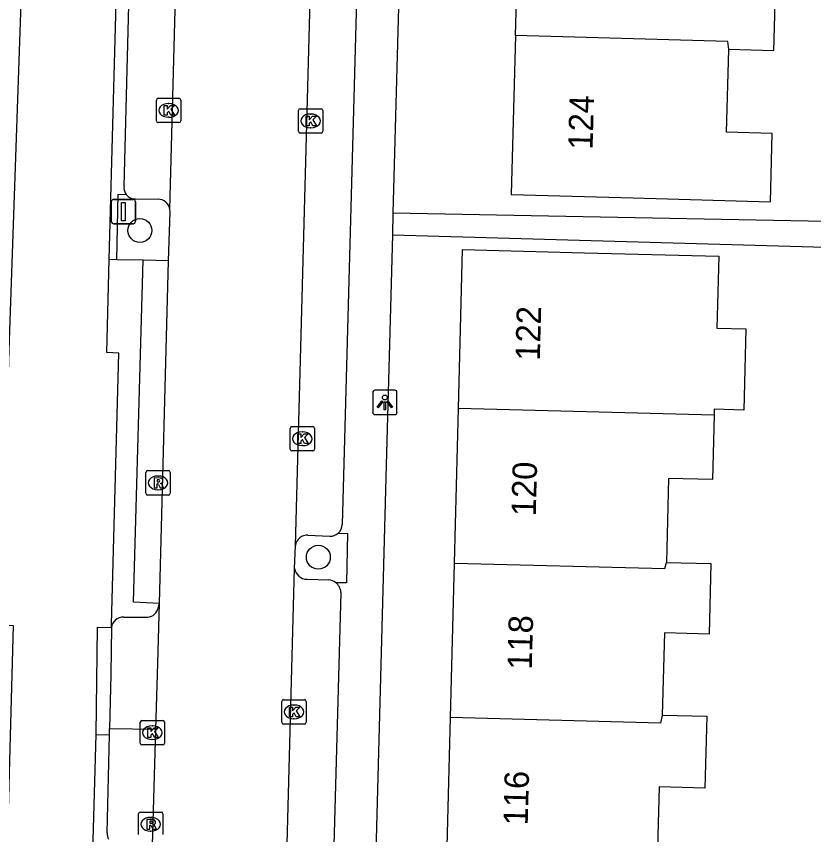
# Model space of a CAD drawing. Extents: x 162082 to 163393, y 388091 to 388632.
# Drawn here: x 162323.49 to 162356.13, y 388262.95 to 388296.46 of the extents above; entities that cross this region are included whole.
import ezdxf

# ---------------------------------------------------------------- set-up
doc = ezdxf.new("R2010")
doc.units = 0
for name, color, linetype in [('IMGEO_Berm_open', 7, 'Continuous'), ('IMGEO_Boom', 7, 'Continuous'), ('IMGEO_Fietspad_gesloten', 7, 'Continuous'), ('IMGEO_Kolk', 7, 'Continuous'), ('IMGEO_Lichtpunt', 7, 'Continuous'), ('IMGEO_Pand', 7, 'Continuous'), ('IMGEO_Pand_nummerreeks', 7, 'Continuous'), ('IMGEO_Parkeervlak_open', 7, 'Continuous'), ('IMGEO_Rijbaan_lokaal_gesloten', 7, 'Continuous'), ('IMGEO_Rijbaan_lokaal_open', 7, 'Continuous'), ('IMGEO_Rioolput', 7, 'Continuous'), ('IMGEO_Verkeersbordpaal', 7, 'Continuous'), ('IMGEO_Voetpad_open', 7, 'Continuous')]:
    doc.layers.add(name, color=color, linetype=linetype)

msp = doc.modelspace()

# ---------------------------------------------------------------- linework, layer by layer
at = {"layer": 'IMGEO_Berm_open'}
msp.add_lwpolyline([(162327.596, 388286.49), (162327.652, 388289.17), (162327.984, 388289.163)], dxfattribs=at)
at = {"layer": 'IMGEO_Boom'}
for centre in [(162328.546, 388287.687), (162335.851, 388274.307)]:
    msp.add_circle(centre, 0.489, dxfattribs=at)
at = {"layer": 'IMGEO_Fietspad_gesloten'}
for points in [[(162328.116, 388454.582), (162328.029, 388450.685), (162327.347, 388422.874), (162326.755, 388399.008), (162326.261, 388398.982), (162326.033, 388389.849), (162326.541, 388389.838), (162325.438, 388348.309), (162323.174, 388282.796), (162322.856, 388271.532), (162323.359, 388271.511), (162321.941, 388219.637), (162320.374, 388158.154), (162320.194, 388151.229)], [(162327.288, 388286.498), (162327.861, 388307.546)], [(162327.379, 388271.429), (162327.38, 388271.563), (162327.677, 388282.671), (162327.185, 388282.695), (162327.288, 388286.498)], [(162326.43, 388255.479), (162326.752, 388267.046)]]:
    msp.add_lwpolyline(points, dxfattribs=at)
at = {"layer": 'IMGEO_Kolk'}
for p, q in [((162329.293, 388293.107), (162330.145, 388293.107)), ((162329.218, 388292.181), (162329.218, 388293.033)), ((162329.706, 388292.887), (162329.731, 388292.887)), ((162330.219, 388293.033), (162330.219, 388292.181)), ((162335.035, 388291.751), (162335.035, 388292.603)), ((162335.11, 388292.677), (162335.962, 388292.677)), ((162335.523, 388292.457), (162335.548, 388292.457)), ((162336.036, 388292.603), (162336.036, 388291.751)), ((162330.145, 388292.107), (162329.293, 388292.107)), ((162329.729, 388292.327), (162329.704, 388292.327)), ((162335.546, 388291.897), (162335.521, 388291.897)), ((162335.962, 388291.677), (162335.11, 388291.677)), ((162334.696, 388278.734), (162334.696, 388279.586)), ((162334.771, 388279.66), (162335.623, 388279.66)), ((162335.184, 388279.44), (162335.209, 388279.44)), ((162335.697, 388279.586), (162335.697, 388278.734)), ((162335.207, 388278.88), (162335.182, 388278.88)), ((162335.623, 388278.66), (162334.771, 388278.66)), ((162334.353, 388267.548), (162334.353, 388268.4)), ((162334.428, 388268.474), (162335.28, 388268.474)), ((162335.354, 388268.4), (162335.354, 388267.548)), ((162334.841, 388268.254), (162334.866, 388268.254)), ((162334.864, 388267.694), (162334.839, 388267.694)), ((162328.553, 388266.696), (162328.553, 388267.548)), ((162328.628, 388267.622), (162329.48, 388267.622)), ((162329.041, 388267.402), (162329.066, 388267.402)), ((162329.554, 388267.548), (162329.554, 388266.696)), ((162335.28, 388267.474), (162334.428, 388267.474)), ((162329.064, 388266.842), (162329.039, 388266.842)), ((162329.48, 388266.622), (162328.628, 388266.622))]:
    msp.add_line(p, q, dxfattribs=at)
for points in [[(162329.293, 388293.107), (162330.145, 388293.107)], [(162329.218, 388292.181), (162329.218, 388293.033)], [(162329.539, 388292.807), (162329.662, 388292.807), (162329.662, 388292.656), (162329.792, 388292.807), (162329.956, 388292.807), (162329.81, 388292.656), (162329.963, 388292.407), (162329.811, 388292.407), (162329.726, 388292.571), (162329.662, 388292.504), (162329.662, 388292.407), (162329.539, 388292.407), (162329.539, 388292.807)], [(162330.219, 388293.033), (162330.219, 388292.181)], [(162335.035, 388291.751), (162335.035, 388292.603)], [(162335.11, 388292.677), (162335.962, 388292.677)], [(162336.036, 388292.603), (162336.036, 388291.751)], [(162330.145, 388292.107), (162329.293, 388292.107)], [(162335.356, 388292.377), (162335.479, 388292.377), (162335.479, 388292.226), (162335.609, 388292.377), (162335.773, 388292.377), (162335.627, 388292.226), (162335.78, 388291.977), (162335.628, 388291.977), (162335.543, 388292.141), (162335.479, 388292.074), (162335.479, 388291.977), (162335.356, 388291.977), (162335.356, 388292.377)], [(162335.962, 388291.677), (162335.11, 388291.677)], [(162334.696, 388278.734), (162334.696, 388279.586)], [(162334.771, 388279.66), (162335.623, 388279.66)], [(162335.697, 388279.586), (162335.697, 388278.734)], [(162335.017, 388279.36), (162335.14, 388279.36), (162335.14, 388279.209), (162335.27, 388279.36), (162335.434, 388279.36), (162335.288, 388279.209), (162335.441, 388278.96), (162335.289, 388278.96), (162335.204, 388279.124), (162335.14, 388279.057), (162335.14, 388278.96), (162335.017, 388278.96), (162335.017, 388279.36)], [(162335.623, 388278.66), (162334.771, 388278.66)], [(162334.353, 388267.548), (162334.353, 388268.4)], [(162334.428, 388268.474), (162335.28, 388268.474)], [(162335.354, 388268.4), (162335.354, 388267.548)], [(162334.674, 388268.174), (162334.797, 388268.174), (162334.797, 388268.023), (162334.927, 388268.174), (162335.091, 388268.174), (162334.945, 388268.023), (162335.098, 388267.774), (162334.946, 388267.774), (162334.861, 388267.938), (162334.797, 388267.871), (162334.797, 388267.774), (162334.674, 388267.774), (162334.674, 388268.174)], [(162328.553, 388266.696), (162328.553, 388267.548)], [(162328.628, 388267.622), (162329.48, 388267.622)], [(162328.874, 388267.322), (162328.997, 388267.322), (162328.997, 388267.171), (162329.127, 388267.322), (162329.291, 388267.322), (162329.145, 388267.171), (162329.298, 388266.922), (162329.146, 388266.922), (162329.061, 388267.086), (162328.997, 388267.019), (162328.997, 388266.922), (162328.874, 388266.922), (162328.874, 388267.322)], [(162329.554, 388267.548), (162329.554, 388266.696)], [(162335.28, 388267.474), (162334.428, 388267.474)], [(162329.48, 388266.622), (162328.628, 388266.622)]]:
    msp.add_lwpolyline(points, dxfattribs=at)
for centre, start, end in [((162329.295, 388293.031), 91.552, 178.448), ((162329.295, 388293.031), 91.552, 178.448), ((162330.143, 388293.031), 1.552, 88.448), ((162330.143, 388293.031), 1.552, 88.448), ((162335.112, 388292.601), 91.552, 178.448), ((162335.112, 388292.601), 91.552, 178.448), ((162335.96, 388292.601), 1.552, 88.448), ((162335.96, 388292.601), 1.552, 88.448), ((162329.295, 388292.183), 181.552, 268.448), ((162329.295, 388292.183), 181.552, 268.448), ((162330.143, 388292.183), 271.552, 358.448), ((162330.143, 388292.183), 271.552, 358.448), ((162335.112, 388291.753), 181.552, 268.448), ((162335.112, 388291.753), 181.552, 268.448), ((162335.96, 388291.753), 271.552, 358.448), ((162335.96, 388291.753), 271.552, 358.448), ((162334.773, 388279.584), 91.552, 178.448), ((162334.773, 388279.584), 91.552, 178.448), ((162335.621, 388279.584), 1.552, 88.448), ((162335.621, 388279.584), 1.552, 88.448), ((162334.773, 388278.736), 181.552, 268.448), ((162334.773, 388278.736), 181.552, 268.448), ((162335.621, 388278.736), 271.552, 358.448), ((162335.621, 388278.736), 271.552, 358.448), ((162334.43, 388268.398), 91.552, 178.448), ((162334.43, 388268.398), 91.552, 178.448), ((162335.278, 388268.398), 1.552, 88.448), ((162335.278, 388268.398), 1.552, 88.448), ((162328.63, 388267.546), 91.552, 178.448), ((162328.63, 388267.546), 91.552, 178.448), ((162329.478, 388267.546), 1.552, 88.448), ((162329.478, 388267.546), 1.552, 88.448), ((162334.43, 388267.55), 181.552, 268.448), ((162334.43, 388267.55), 181.552, 268.448), ((162335.278, 388267.55), 271.552, 358.448), ((162335.278, 388267.55), 271.552, 358.448), ((162328.63, 388266.698), 181.552, 268.448), ((162328.63, 388266.698), 181.552, 268.448), ((162329.478, 388266.698), 271.552, 358.448), ((162329.478, 388266.698), 271.552, 358.448)]:
    msp.add_arc(centre, 0.0765, start, end, dxfattribs=at)
for centre, major_axis, ratio, start_param, end_param in [((162329.705, 388292.607), (-0.387, 0.002), 0.722429, 4.712389, 7.853982), ((162329.73, 388292.607), (-0.39, 0.002), 0.717154, 1.570796, 4.712389), ((162335.522, 388292.177), (-0.387, 0.002), 0.722429, 4.712389, 7.853982), ((162335.547, 388292.177), (-0.39, 0.002), 0.717154, 1.570796, 4.712389), ((162335.183, 388279.16), (-0.387, 0.002), 0.722429, 4.712389, 7.853982), ((162335.208, 388279.16), (-0.39, 0.002), 0.717154, 1.570796, 4.712389), ((162334.84, 388267.974), (-0.387, 0.002), 0.722429, 4.712389, 7.853982), ((162334.865, 388267.974), (-0.39, 0.002), 0.717154, 1.570796, 4.712389), ((162329.04, 388267.122), (-0.387, 0.002), 0.722429, 4.712389, 7.853982), ((162329.065, 388267.122), (-0.39, 0.002), 0.717154, 1.570796, 4.712389)]:
    msp.add_ellipse(centre, major_axis=major_axis, ratio=ratio, start_param=start_param, end_param=end_param, dxfattribs=at)
at = {"layer": 'IMGEO_Lichtpunt'}
for p, q in [((162338.076, 388281.051), (162338.076, 388280.244)), ((162338.076, 388281.051), (162338.076, 388280.244)), ((162338.978, 388281.146), (162338.17, 388281.146)), ((162338.978, 388281.146), (162338.17, 388281.146)), ((162339.072, 388280.244), (162339.072, 388281.051)), ((162339.072, 388280.244), (162339.072, 388281.051)), ((162338.17, 388280.15), (162338.978, 388280.15)), ((162338.17, 388280.15), (162338.978, 388280.15))]:
    msp.add_line(p, q, dxfattribs=at)
for points in [[(162338.45, 388280.715), (162338.489, 388280.687), (162338.301, 388280.425), (162338.263, 388280.452), (162338.45, 388280.715)], [(162338.662, 388280.687), (162338.7, 388280.714), (162338.887, 388280.452), (162338.848, 388280.424), (162338.662, 388280.687)], [(162338.552, 388280.667), (162338.599, 388280.667), (162338.599, 388280.345), (162338.552, 388280.345), (162338.552, 388280.667)]]:
    msp.add_lwpolyline(points, dxfattribs=at)
msp.add_circle((162338.575, 388280.849), 0.0994, dxfattribs=at)
for centre, start, end in [((162338.17, 388281.051), 90, 180), ((162338.17, 388281.051), 90, 180), ((162338.978, 388281.051), 0, 90), ((162338.978, 388281.051), 0, 90), ((162338.17, 388280.244), 180, 270), ((162338.17, 388280.244), 180, 270), ((162338.978, 388280.244), 270, 0), ((162338.978, 388280.244), 270, 360)]:
    msp.add_arc(centre, 0.0946, start, end, dxfattribs=at)
at = {"layer": 'IMGEO_Pand'}
for points in [[(162343.928, 388295.67), (162344.106, 388302.004)], [(162354.626, 388301.387), (162354.571, 388297.992), (162354.489, 388295.053), (162352.664, 388295.104)], [(162343.928, 388295.67), (162343.746, 388289.165), (162348.745, 388289.025), (162354.36, 388288.867), (162354.438, 388291.665), (162352.569, 388291.717), (162352.664, 388295.104)], [(162352.664, 388295.104), (162352.614, 388295.426), (162343.928, 388295.67)], [(162341.588, 388280.402), (162341.757, 388286.908), (162346.756, 388286.778), (162352.246, 388286.635), (162352.17, 388283.695), (162353.36, 388283.664), (162353.274, 388280.337), (162352.063, 388280.368), (162352.057, 388280.13)], [(162341.423, 388274.07), (162341.588, 388280.402)], [(162352.057, 388280.13), (162341.588, 388280.402)], [(162352.057, 388280.13), (162351.988, 388277.49), (162350.193, 388277.536), (162350.104, 388274.093)], [(162341.258, 388267.74), (162341.423, 388274.07)], [(162341.423, 388274.07), (162350.033, 388273.847), (162350.104, 388274.093)], [(162350.104, 388274.093), (162351.927, 388274.045), (162351.852, 388271.162), (162350.02, 388271.21), (162349.933, 388267.846)], [(162341.094, 388261.41), (162341.258, 388267.74)], [(162349.933, 388267.846), (162349.868, 388267.517), (162341.258, 388267.74)], [(162349.933, 388267.846), (162351.756, 388267.799), (162351.679, 388264.85), (162349.809, 388264.898), (162349.718, 388261.391)]]:
    msp.add_lwpolyline(points, dxfattribs=at)
at = {"layer": 'IMGEO_Parkeervlak_open'}
for points in [[(162327.895, 388289.495), (162328.369, 388307.541)], [(162328.363, 388288.979), (162329.29, 388288.97)], [(162335.426, 388275.218), (162336.321, 388275.169)], [(162335.387, 388273.403), (162336.282, 388273.381)], [(162327.198, 388263.017), (162327.297, 388267.04)]]:
    msp.add_lwpolyline(points, dxfattribs=at)
for centre, radius, start, end in [((162328.359, 388289.441), 0.467, 173.4245, 216.5887), ((162328.356, 388289.447), 0.468, 217.3359, 270.8721), ((162329.288, 388288.478), 0.492, 10.5559, 89.7862), ((162335.407, 388274.721), 0.497, 87.7586, 172.16), ((162336.331, 388275.665), 0.497, 268.873, 311.2297), ((162335.414, 388273.948), 0.545, 191.1771, 267.1575), ((162336.224, 388272.835), 0.549, 51.5372, 83.8859), ((162327.726, 388263.014), 0.528, 179.6824, 208.4958)]:
    msp.add_arc(centre, radius, start, end, dxfattribs=at)
at = {"layer": 'IMGEO_Rijbaan_lokaal_gesloten'}
for points in [[(162329.772, 388288.568), (162330.292, 388307.974)], [(162334.914, 388274.789), (162335.561, 388298.654)], [(162329.71, 388286.451), (162329.78, 388288.456), (162329.772, 388288.568)], [(162329.348, 388272.419), (162329.71, 388286.451)], [(162334.879, 388273.842), (162334.914, 388274.789)], [(162333.941, 388238.998), (162334.879, 388273.842)], [(162329.198, 388267.26), (162329.276, 388269.966), (162329.348, 388272.419)], [(162329.048, 388262.041), (162329.198, 388267.26)]]:
    msp.add_lwpolyline(points, dxfattribs=at)
at = {"layer": 'IMGEO_Rijbaan_lokaal_open'}
for points in [[(162329.299, 388272.239), (162329.348, 388272.419)], [(162327.881, 388271.855), (162328.866, 388271.851)], [(162326.752, 388267.046), (162326.802, 388271.444), (162327.379, 388271.429)], [(162327.379, 388271.429), (162327.359, 388269.532), (162327.358, 388269.504), (162327.303, 388267.291)], [(162326.752, 388267.046), (162327.297, 388267.04)], [(162327.297, 388267.04), (162327.303, 388267.291)], [(162327.303, 388267.291), (162329.198, 388267.26)]]:
    msp.add_lwpolyline(points, dxfattribs=at)
for centre, radius, start, end in [((162328.819, 388272.339), 0.49, 275.4583, 348.267), ((162327.862, 388271.369), 0.486, 87.7081, 172.9281)]:
    msp.add_arc(centre, radius, start, end, dxfattribs=at)
at = {"layer": 'IMGEO_Rioolput'}
for p, q in [((162328.787, 388276.928), (162328.787, 388277.78)), ((162328.862, 388277.854), (162329.714, 388277.854)), ((162329.788, 388277.78), (162329.788, 388276.928)), ((162329.275, 388277.634), (162329.3, 388277.634)), ((162329.298, 388277.074), (162329.273, 388277.074)), ((162329.714, 388276.854), (162328.862, 388276.854)), ((162328.488, 388262.947), (162328.488, 388263.799)), ((162328.563, 388263.873), (162329.415, 388263.873)), ((162328.976, 388263.653), (162329.001, 388263.653)), ((162329.489, 388263.799), (162329.489, 388262.947)), ((162328.999, 388263.093), (162328.974, 388263.093))]:
    msp.add_line(p, q, dxfattribs=at)
for points in [[(162328.787, 388276.928), (162328.787, 388277.78)], [(162328.862, 388277.854), (162329.714, 388277.854)], [(162329.788, 388277.78), (162329.788, 388276.928)], [(162329.376, 388277.552), (162329.124, 388277.554), (162329.124, 388277.154)], [(162329.302, 388277.473), (162329.248, 388277.473), (162329.248, 388277.392)], [(162329.248, 388277.392), (162329.3, 388277.392)], [(162329.124, 388277.154), (162329.248, 388277.154), (162329.248, 388277.316), (162329.259, 388277.316)], [(162329.306, 388277.287), (162329.377, 388277.154), (162329.517, 388277.154), (162329.452, 388277.28)], [(162329.714, 388276.854), (162328.862, 388276.854)], [(162328.488, 388262.947), (162328.488, 388263.799)], [(162328.563, 388263.873), (162329.415, 388263.873)], [(162329.489, 388263.799), (162329.489, 388262.947)], [(162329.077, 388263.571), (162328.825, 388263.573), (162328.825, 388263.173)], [(162328.825, 388263.173), (162328.949, 388263.173), (162328.949, 388263.335), (162328.96, 388263.335)], [(162329.003, 388263.492), (162328.949, 388263.492), (162328.949, 388263.411)], [(162328.949, 388263.411), (162329.001, 388263.411)], [(162329.007, 388263.306), (162329.078, 388263.173), (162329.218, 388263.173), (162329.153, 388263.299)]]:
    msp.add_lwpolyline(points, dxfattribs=at)
for centre, radius, start, end in [((162328.864, 388277.778), 0.0765, 91.552, 178.448), ((162328.864, 388277.778), 0.0765, 91.552, 178.448), ((162329.712, 388277.778), 0.0765, 1.552, 88.448), ((162329.712, 388277.778), 0.0765, 1.552, 88.448), ((162329.284, 388277.581), 0.19, 274.7715, 282.9687), ((162329.308, 388277.377), 0.0964, 77.0061, 93.1865), ((162329.322, 388277.434), 0.0378, 276.6634, 79.6772), ((162329.375, 388277.442), 0.109, 350.3612, 89.416), ((162329.373, 388277.442), 0.112, 277.5842, 350.9817), ((162329.258, 388277.263), 0.0533, 26.0293, 88.6989), ((162329.357, 388277.227), 0.108, 29.5134, 73.7905), ((162328.864, 388276.93), 0.0765, 181.552, 268.448), ((162328.864, 388276.93), 0.0765, 181.552, 268.448), ((162329.712, 388276.93), 0.0765, 271.552, 358.448), ((162329.712, 388276.93), 0.0765, 271.552, 358.448), ((162328.565, 388263.797), 0.0765, 91.552, 178.448), ((162328.565, 388263.797), 0.0765, 91.552, 178.448), ((162329.413, 388263.797), 0.0765, 1.552, 88.448), ((162329.413, 388263.797), 0.0765, 1.552, 88.448), ((162328.959, 388263.282), 0.0533, 26.0293, 88.6989), ((162328.985, 388263.6), 0.19, 274.7715, 282.9687), ((162329.009, 388263.396), 0.0964, 77.0061, 93.1865), ((162329.023, 388263.453), 0.0378, 276.6634, 79.6772), ((162329.076, 388263.461), 0.109, 350.3612, 89.416), ((162329.074, 388263.461), 0.112, 277.5842, 350.9817), ((162329.058, 388263.246), 0.108, 29.5134, 73.7905)]:
    msp.add_arc(centre, radius, start, end, dxfattribs=at)
for centre, major_axis, ratio, start_param, end_param in [((162329.274, 388277.354), (-0.387, 0.002), 0.722429, 4.712389, 7.853982), ((162329.299, 388277.354), (-0.39, 0.002), 0.717154, 1.570796, 4.712389), ((162328.975, 388263.373), (-0.387, 0.002), 0.722429, 4.712389, 7.853982), ((162329, 388263.373), (-0.39, 0.002), 0.717154, 1.570796, 4.712389)]:
    msp.add_ellipse(centre, major_axis=major_axis, ratio=ratio, start_param=start_param, end_param=end_param, dxfattribs=at)
at = {"layer": 'IMGEO_Verkeersbordpaal'}
for p, q in [((162327.374, 388288.065), (162327.374, 388288.865)), ((162327.374, 388288.865), (162327.374, 388288.065)), ((162327.474, 388288.965), (162328.264, 388288.965)), ((162328.264, 388288.965), (162327.474, 388288.965)), ((162328.364, 388288.865), (162328.364, 388288.065)), ((162328.364, 388288.065), (162328.364, 388288.865)), ((162328.264, 388287.965), (162327.474, 388287.965)), ((162327.474, 388287.965), (162328.264, 388287.965))]:
    msp.add_line(p, q, dxfattribs=at)
msp.add_lwpolyline([(162327.794, 388288.84), (162327.944, 388288.84), (162327.944, 388288.09), (162327.794, 388288.09), (162327.794, 388288.84)], dxfattribs=at)
for centre, start, end in [((162327.474, 388288.865), 90, 180), ((162327.474, 388288.865), 90, 180), ((162328.264, 388288.865), 0, 90), ((162328.264, 388288.865), 360, 90), ((162327.474, 388288.065), 180, 270), ((162327.474, 388288.065), 180, 270), ((162328.264, 388288.065), 270, 0), ((162328.264, 388288.065), 270, 0)]:
    msp.add_arc(centre, 0.1, start, end, dxfattribs=at)
at = {"layer": 'IMGEO_Voetpad_open'}
for points in [[(162339.857, 388323.155), (162338.908, 388288.392)], [(162337.429, 388297.641), (162336.831, 388275.651)], [(162363.058, 388290.697), (162362.998, 388287.937), (162338.908, 388288.392)], [(162338.908, 388288.392), (162338.884, 388287.51)], [(162338.884, 388287.51), (162338.626, 388278.073), (162337.426, 388233.104)], [(162338.884, 388287.51), (162360.923, 388286.882), (162360.877, 388284.695)], [(162327.596, 388286.49), (162327.288, 388286.498)], [(162328.675, 388286.47), (162327.596, 388286.49)], [(162329.348, 388272.419), (162328.287, 388272.466), (162328.675, 388286.47)], [(162329.71, 388286.451), (162328.675, 388286.47)], [(162336.658, 388275.292), (162337.05, 388275.282), (162337, 388273.254), (162336.565, 388273.265)], [(162336.775, 388272.868), (162335.858, 388239.827)]]:
    msp.add_lwpolyline(points, dxfattribs=at)
for centre, radius, start, end in [((162336.366, 388275.654), 0.465, 308.897, 359.6447), ((162336.22, 388272.829), 0.556, 4.0585, 51.6962)]:
    msp.add_arc(centre, radius, start, end, dxfattribs=at)

# ---------------------------------------------------------------- texts
at = {"layer": 'IMGEO_Pand_nummerreeks'}
for s, rotation, p in [('124', 88.3951, (162347.079, 388290.987)), ('122', 88.5094, (162344.92, 388282.346)), ('120', 88.5094, (162344.754, 388275.978)), ('118', 88.5094, (162344.59, 388269.693)), ('116', 88.5094, (162344.424, 388263.317))]:
    msp.add_text(s, height=1, rotation=rotation, dxfattribs=at).set_placement(p)

doc.saveas('drawing.dxf')
